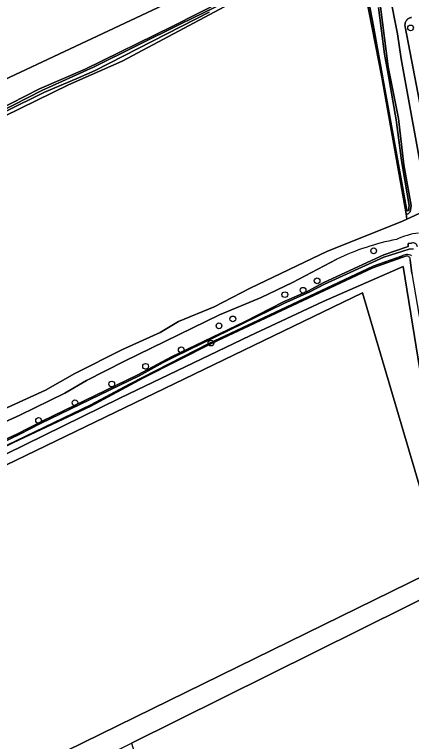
# Model space of a CAD drawing. Extents: x 162722 to 165104, y 384719 to 386284.
# Drawn here: x 163705.3 to 163772.9, y 385471.8 to 385595.7 of the extents above; entities that cross this region are included whole.
import ezdxf

# ---------------------------------------------------------------- set-up
doc = ezdxf.new("R2010")
doc.units = 0
for name, color, linetype in [('IMGEO_Boom', 7, 'Continuous'), ('IMGEO_Bouwland', 7, 'Continuous'), ('IMGEO_Gemengd_bos', 7, 'Continuous'), ('IMGEO_Grasland_agrarisch', 7, 'Continuous'), ('IMGEO_Grasland_overig', 7, 'Continuous'), ('IMGEO_Loofbos', 7, 'Continuous'), ('IMGEO_Moeras', 7, 'Continuous'), ('IMGEO_Oever', 7, 'Continuous'), ('IMGEO_Voetpad_halfverhard', 7, 'Continuous'), ('IMGEO_Waterloop', 7, 'Continuous')]:
    doc.layers.add(name, color=color, linetype=linetype)

msp = doc.modelspace()

# ---------------------------------------------------------------- linework, layer by layer
at = {"layer": 'IMGEO_Boom'}
for centre in [(163772.71, 385593.4), (163766.43, 385555.4), (163756.8, 385550.29), (163751.3, 385547.93), (163754.41, 385548.68), (163742.45, 385543.8), (163740.09, 385542.62), (163738.72, 385539.68), (163733.66, 385538.52), (163727.6, 385535.71), (163721.83, 385532.7), (163715.57, 385529.51), (163709.37, 385526.48)]:
    msp.add_circle(centre, 0.489, dxfattribs=at)
at = {"layer": 'IMGEO_Bouwland'}
for points in [[(163771.48, 385552.74), (163757.82, 385546.75), (163745.36, 385540.93), (163723.34, 385530.34), (163661.55, 385500), (163647.7, 385492.9), (163648.15, 385492.01), (163764.5, 385548.24), (163778.29, 385501.66), (163670.28, 385448.69), (163672.11, 385445.1), (163725.17, 385471.47), (163779.96, 385498.7), (163779.73, 385500), (163779.43, 385503.24)], [(163648.15, 385492.01), (163670.28, 385448.69), (163778.29, 385501.66), (163764.5, 385548.24)]]:
    msp.add_lwpolyline(points, close=True, dxfattribs=at)
at = {"layer": 'IMGEO_Gemengd_bos'}
msp.add_lwpolyline([(163792.61, 385436.72), (163781.41, 385499.48), (163779.96, 385498.7), (163725.17, 385471.47), (163725.73, 385469.85), (163726.15, 385469.98), (163730.91, 385458.41), (163736.94, 385442.21), (163737.66, 385439.57), (163743.73, 385422.27), (163746.15, 385414.52), (163749.73, 385404.08), (163750.47, 385402.75), (163795.24, 385422.6)], dxfattribs=at)
at = {"layer": 'IMGEO_Grasland_agrarisch'}
msp.add_lwpolyline([(163589.71, 385597.17), (163595.95, 385586.36), (163595.97, 385585.62), (163596.38, 385584.87), (163606.09, 385567.11), (163613.27, 385553.56), (163618.27, 385544.5), (163754.05, 385608.34)], dxfattribs=at)
at = {"layer": 'IMGEO_Grasland_overig'}
for points in [[(163775.27, 385565.34), (163771.12, 385588.13), (163770.5, 385592.39), (163769.12, 385599.29)], [(163767.58, 385596.99), (163768.92, 385586.75), (163770.65, 385577.93), (163771.55, 385570.03), (163772.83, 385563.12), (163772.64, 385562.03), (163772.24, 385561.65), (163771.96, 385561.73), (163772.1, 385560.82), (163774.16, 385561.79)], [(163772.89, 385595.18), (163772.78, 385595.16), (163772.67, 385595.13), (163772.56, 385595.09), (163772.45, 385595.05), (163772.35, 385594.99), (163772.26, 385594.92), (163772.17, 385594.85), (163772.09, 385594.77), (163772.02, 385594.68), (163771.95, 385594.58), (163771.9, 385594.48), (163771.85, 385594.38), (163771.81, 385594.27), (163771.79, 385594.16), (163771.77, 385594.04), (163771.76, 385593.93), (163771.76, 385593.81), (163771.78, 385593.7), (163771.8, 385593.59), (163774.51, 385579.38)]]:
    msp.add_lwpolyline(points, dxfattribs=at)
at = {"layer": 'IMGEO_Loofbos'}
for points in [[(163687.75, 385521.23), (163710.54, 385531.67), (163715.53, 385534.49), (163723.64, 385538.58), (163730.07, 385541.48), (163733.21, 385543.33), (163739.28, 385545.87), (163745.4, 385549.05), (163758.58, 385555.32), (163771.21, 385560.4), (163772.1, 385560.82), (163771.96, 385561.73), (163767.8, 385584.98), (163763.46, 385607.41)], [(163741.09, 385597.07), (163723.59, 385587.71), (163714.46, 385583.72), (163673.59, 385563.72)], [(163645.38, 385494.97), (163655.13, 385500), (163678.98, 385511.2), (163683.17, 385513.59), (163691.78, 385517.8), (163705.64, 385524.15), (163709.96, 385526.37), (163726.28, 385534.26), (163732.03, 385537.32), (163744.43, 385543.29), (163751.08, 385546.73), (163755.2, 385548.54), (163757.94, 385549.98), (163768.14, 385554.71), (163772.28, 385556.11), (163772.28, 385556.67), (163772.86, 385556.69)], [(163772.01, 385554.52), (163766.31, 385552.5), (163738.94, 385539.69), (163727.24, 385533.77), (163718.27, 385528.94), (163705.09, 385522.71), (163696.92, 385518.6), (163658.14, 385500), (163646.68, 385494.1)], [(163760.18, 385553.98), (163752.59, 385550.02), (163747.28, 385547.44), (163740.15, 385544.47), (163723.99, 385536.58), (163717.54, 385533.29), (163713.82, 385531.14), (163706.19, 385527.39), (163698.76, 385524.03), (163675.73, 385512.61), (163666.68, 385507.86), (163658.38, 385503.25), (163651.94, 385500), (163645.23, 385496.35)], [(163772.9, 385551.55), (163772.67, 385553.88)], [(163692.11, 385403.22), (163688.77, 385409.85), (163679.19, 385427.97), (163671.89, 385440.44), (163667.42, 385448.82), (163661.96, 385459.71), (163656.77, 385469.58), (163656.91, 385470.17), (163657.42, 385470.44), (163662.11, 385461.21), (163667.29, 385451.51), (163669.57, 385446.88), (163671.07, 385444.53), (163672.11, 385445.1), (163670.28, 385448.69), (163648.15, 385492.01), (163647.7, 385492.9), (163661.55, 385500), (163723.34, 385530.34), (163745.36, 385540.93), (163757.82, 385546.75), (163771.48, 385552.74), (163779.43, 385503.24)]]:
    msp.add_lwpolyline(points, dxfattribs=at)
for centre, radius, start, end in [((163775.88, 385545.21), 13.35, 97.7968, 114.5907), ((163778.19, 385516.63), 41.47, 100.9405, 115.7531), ((163773.12, 385555.97), 0.771, 9.2905, 109.3804), ((163772.07, 385553.91), 0.607, 356.5307, 94.9688)]:
    msp.add_arc(centre, radius, start, end, dxfattribs=at)
at = {"layer": 'IMGEO_Moeras'}
msp.add_lwpolyline([(163754.34, 385660.15), (163748.63, 385657.54), (163748.99, 385654.33), (163754.05, 385608.34), (163618.27, 385544.5), (163621.16, 385539.27), (163624.03, 385540.56), (163628.91, 385543.29), (163637.43, 385547.72), (163646.79, 385551.89), (163682.65, 385569.28), (163709.55, 385582.99), (163717.29, 385586.35), (163732.11, 385593.66), (163745.57, 385600.49), (163758.79, 385606.82), (163763.24, 385609.14), (163759, 385630.61), (163755.12, 385654.5)], close=True, dxfattribs=at)
at = {"layer": 'IMGEO_Oever'}
for points in [[(163763.46, 385607.41), (163767.8, 385584.98), (163771.96, 385561.73), (163772.24, 385561.65), (163772.64, 385562.03), (163772.83, 385563.12), (163771.55, 385570.03), (163770.65, 385577.93), (163768.92, 385586.75), (163767.58, 385596.99)], [(163767.27, 385596.89), (163768.29, 385588.93), (163768.89, 385585.52), (163770.26, 385577.73), (163771.17, 385570.82), (163771.41, 385569.45), (163772.5, 385563.12), (163772.37, 385562.29), (163772.21, 385562.19), (163772.08, 385562.3), (163766.21, 385594.58), (163763.83, 385606.89)], [(163641.37, 385499.03), (163641.26, 385499.21), (163640.96, 385499.77), (163631.61, 385516.31), (163624, 385530.42), (163621.98, 385534.9), (163621.26, 385536.41), (163620.75, 385537.92), (163620.89, 385538.81), (163624.05, 385540.31), (163629.14, 385543.21), (163637.6, 385547.17), (163685.59, 385570.36), (163693.1, 385574.13), (163709.95, 385582.73), (163718.7, 385586.73), (163733.59, 385594.08), (163756.41, 385605.24)], [(163745.57, 385600.49), (163732.11, 385593.66), (163717.29, 385586.35), (163709.55, 385582.99), (163682.65, 385569.28)], [(163673.59, 385563.72), (163714.46, 385583.72), (163723.59, 385587.71), (163741.09, 385597.07)], [(163738.43, 385596.06), (163719.03, 385586.16), (163716.18, 385584.86), (163710.27, 385582.36), (163658.67, 385556.81), (163650.31, 385552.78), (163637.75, 385546.67), (163628.34, 385541.88), (163621.67, 385537.79), (163624.08, 385531.8), (163627.31, 385526.3), (163641.62, 385500.07)], [(163772.86, 385556.69), (163772.28, 385556.67), (163772.28, 385556.11), (163768.14, 385554.71), (163757.94, 385549.98), (163755.2, 385548.54), (163751.08, 385546.73), (163744.43, 385543.29), (163732.03, 385537.32), (163726.28, 385534.26), (163709.96, 385526.37), (163705.64, 385524.15), (163691.78, 385517.8), (163683.17, 385513.59), (163678.98, 385511.2), (163655.13, 385500), (163645.38, 385494.97)], [(163645.75, 385494.64), (163655.48, 385499.83), (163679.12, 385510.94), (163683.24, 385513.34), (163699.75, 385521.07), (163706.17, 385524.16), (163709.7, 385525.95), (163726.47, 385534.11), (163730.58, 385536.35), (163732.52, 385537.35), (163751.11, 385546.44), (163755.58, 385548.43), (163758.07, 385549.71), (163768.17, 385554.34), (163772.49, 385555.67)], [(163646.68, 385494.1), (163658.14, 385500), (163696.92, 385518.6), (163705.09, 385522.71), (163718.27, 385528.94), (163727.24, 385533.77), (163738.94, 385539.69), (163766.31, 385552.5), (163772.01, 385554.52)], [(163771.38, 385554.58), (163771.19, 385554.49), (163766.36, 385552.81), (163747.65, 385544), (163738.35, 385539.6), (163724.86, 385532.68), (163718.29, 385529.13), (163680.09, 385510.72), (163663.81, 385502.79), (163658.13, 385500.03), (163655.32, 385498.57), (163646.91, 385494.42)], [(163772.67, 385553.88), (163772.9, 385551.55), (163776.61, 385530.07), (163777.98, 385520.24), (163780.73, 385504.52), (163781.31, 385500), (163781.41, 385499.48), (163792.61, 385436.72)]]:
    msp.add_lwpolyline(points, dxfattribs=at)
for centre, radius, start, end in [((163773.12, 385555.97), 0.771, 9.2905, 109.3804), ((163772.83, 385554.12), 1.59, 77.1023, 102.2344), ((163772.27, 385552.76), 2.03, 103.7937, 116.1501), ((163772.13, 385553.09), 1.67, 87.2587, 102.0696), ((163772.07, 385553.91), 0.607, 356.5307, 94.9688), ((163772.14, 385552.74), 2.02, 74.1853, 87.7948), ((163772.57, 385554.31), 0.392, 32.9419, 72.1864)]:
    msp.add_arc(centre, radius, start, end, dxfattribs=at)
at = {"layer": 'IMGEO_Voetpad_halfverhard'}
for points in [[(163769.12, 385599.29), (163770.5, 385592.39), (163771.12, 385588.13), (163775.27, 385565.34)], [(163774.51, 385579.38), (163771.8, 385593.59), (163771.78, 385593.7), (163771.76, 385593.81), (163771.76, 385593.93), (163771.77, 385594.04), (163771.79, 385594.16), (163771.81, 385594.27), (163771.85, 385594.38), (163771.9, 385594.48), (163771.95, 385594.58), (163772.02, 385594.68), (163772.09, 385594.77), (163772.17, 385594.85), (163772.26, 385594.92), (163772.35, 385594.99), (163772.45, 385595.05), (163772.56, 385595.09), (163772.67, 385595.13), (163772.78, 385595.16), (163772.89, 385595.18)], [(163774.16, 385561.79), (163772.1, 385560.82), (163771.21, 385560.4), (163758.58, 385555.32), (163745.4, 385549.05), (163739.28, 385545.87), (163733.21, 385543.33), (163730.07, 385541.48), (163723.64, 385538.58), (163715.53, 385534.49), (163710.54, 385531.67), (163687.75, 385521.23), (163680.54, 385517.77), (163672.95, 385513.74), (163665.12, 385510.09), (163649.32, 385501.74), (163645.39, 385500), (163643.93, 385499.22), (163643.47, 385498.92), (163642.89, 385498.61), (163642.29, 385498.36), (163641.67, 385498.15), (163641.55, 385498.12), (163642.83, 385494.05)], [(163645.23, 385496.35), (163651.94, 385500), (163658.38, 385503.25), (163666.68, 385507.86), (163675.73, 385512.61), (163698.76, 385524.03), (163706.19, 385527.39), (163713.82, 385531.14), (163717.54, 385533.29), (163723.99, 385536.58), (163740.15, 385544.47), (163747.28, 385547.44), (163752.59, 385550.02), (163760.18, 385553.98)]]:
    msp.add_lwpolyline(points, dxfattribs=at)
for centre, radius, start, end in [((163775.88, 385545.21), 13.35, 97.7968, 114.5907), ((163778.19, 385516.63), 41.47, 100.9405, 115.7531)]:
    msp.add_arc(centre, radius, start, end, dxfattribs=at)
at = {"layer": 'IMGEO_Waterloop'}
for points in [[(163763.83, 385606.89), (163766.21, 385594.58), (163772.08, 385562.3), (163772.21, 385562.19), (163772.37, 385562.29), (163772.5, 385563.12), (163771.41, 385569.45), (163771.17, 385570.82), (163770.26, 385577.73), (163768.89, 385585.52), (163768.29, 385588.93), (163767.27, 385596.89)], [(163756.41, 385605.24), (163733.59, 385594.08), (163718.7, 385586.73), (163709.95, 385582.73), (163693.1, 385574.13), (163685.59, 385570.36), (163637.6, 385547.17), (163629.14, 385543.21), (163624.05, 385540.31), (163620.89, 385538.81), (163620.75, 385537.92), (163621.26, 385536.41), (163621.98, 385534.9), (163624, 385530.42), (163631.61, 385516.31), (163640.96, 385499.77), (163641.26, 385499.21), (163641.37, 385499.03)], [(163641.62, 385500.07), (163627.31, 385526.3), (163624.08, 385531.8), (163621.67, 385537.79), (163628.34, 385541.88), (163637.75, 385546.67), (163650.31, 385552.78), (163658.67, 385556.81), (163710.27, 385582.36), (163716.18, 385584.86), (163719.03, 385586.16), (163738.43, 385596.06)], [(163772.49, 385555.67), (163768.17, 385554.34), (163758.07, 385549.71), (163755.58, 385548.43), (163751.11, 385546.44), (163732.52, 385537.35), (163730.58, 385536.35), (163726.47, 385534.11), (163709.7, 385525.95), (163706.17, 385524.16), (163699.75, 385521.07), (163683.24, 385513.34), (163679.12, 385510.94), (163655.48, 385499.83), (163645.75, 385494.64)], [(163646.91, 385494.42), (163655.32, 385498.57), (163658.13, 385500.03), (163663.81, 385502.79), (163680.09, 385510.72), (163718.29, 385529.13), (163724.86, 385532.68), (163738.35, 385539.6), (163747.65, 385544), (163766.36, 385552.81), (163771.19, 385554.49), (163771.38, 385554.58)]]:
    msp.add_lwpolyline(points, dxfattribs=at)
for centre, radius, start, end in [((163772.83, 385554.12), 1.59, 77.1023, 102.2344), ((163772.27, 385552.76), 2.03, 103.7937, 116.1501), ((163772.13, 385553.09), 1.67, 87.2587, 102.0696), ((163772.14, 385552.74), 2.02, 74.1853, 87.7948), ((163772.57, 385554.31), 0.392, 32.9419, 72.1864)]:
    msp.add_arc(centre, radius, start, end, dxfattribs=at)

doc.saveas('drawing.dxf')
